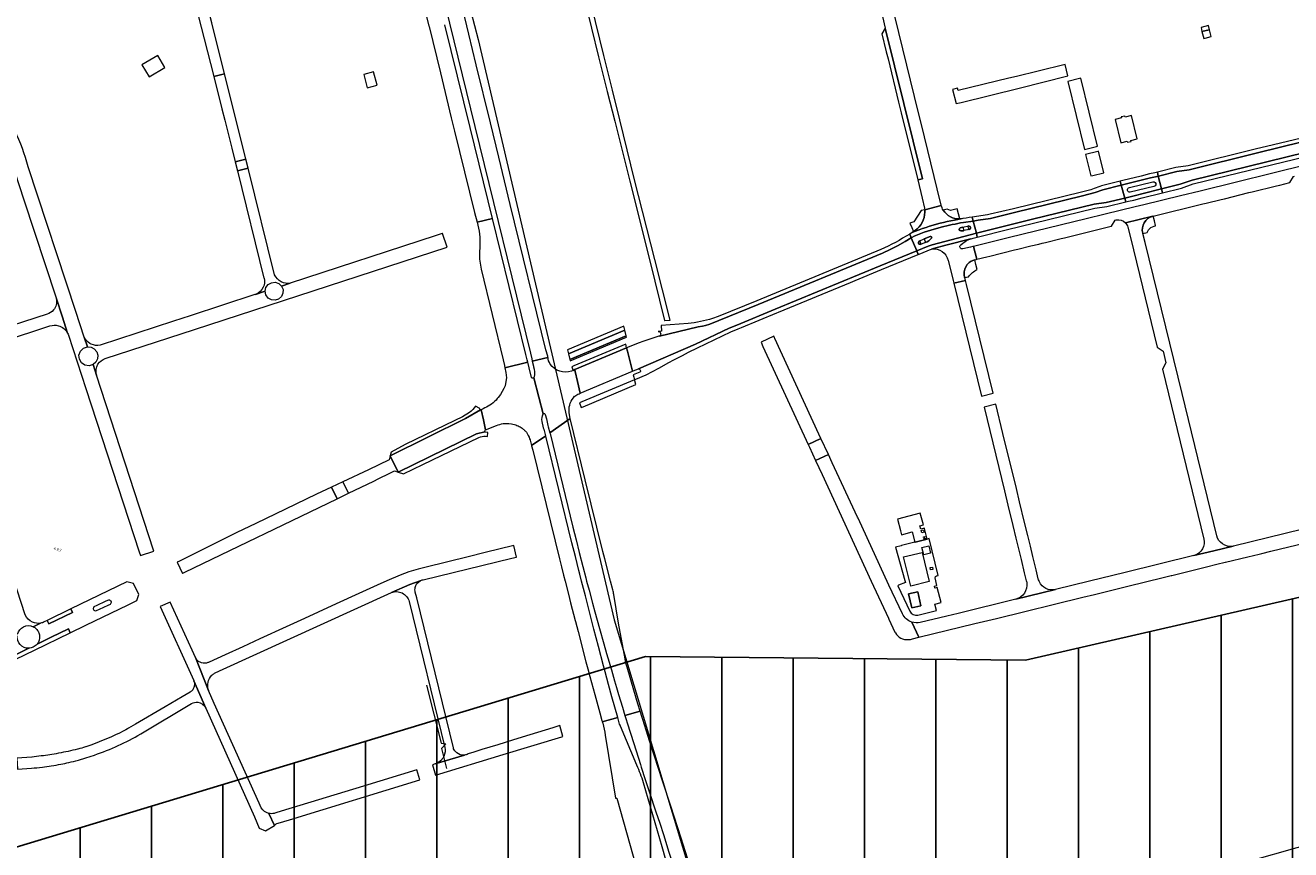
# Model space of a CAD drawing. Extents: x 148869 to 161638, y 453607 to 469810.
# Tile 533 of 656: x 155975 to 156507, y 463387 to 463734. Entities that reach past the tile are written whole.
import ezdxf
from ezdxf.lldxf.tags import DXFTag

# ---------------------------------------------------------------- set-up
doc = ezdxf.new("R2010")
doc.units = 0
doc.layers.get('0').update_dxf_attribs({"linetype": 'CONTINUOUS'})
doc.layers.add('2024', color=160, linetype='CONTINUOUS')
doc.layers.add('2024 hatch', color=160, linetype='CONTINUOUS')
for name, color, linetype, lineweight in [('B-OI-RI-DRUKLEIDING-G-niet meenemen', 190, 'RI-PERS', 18), ('B-OI-RI-HWA-BOB-T18', 150, 'CONTINUOUS', 18), ('B-OI-RI-PERSLEIDING-G-niet meenemen', 190, 'RI-PERS', 18), ('B-RO-VH-VERHARDING_ASFALT-GV', 251, 'CONTINUOUS', 18), ('B-RO-VH-VERHARDING_BEDRIJFSVLOERPLAAT-GV', 251, 'CONTINUOUS', 18), ('B-RO-VH-VERHARDING_GRASBETONSTEEN-GV', 251, 'CONTINUOUS', 18), ('B-RO-VH-VERHARDING_HALFVERHARDING_GRIND-GV', 251, 'CONTINUOUS', 18), ('B-RO-VH-VERHARDING_OPEN-GV', 251, 'CONTINUOUS', 18), ('B-RO-VH-VERHARDING_STRAATBAKSTEEN-GV', 251, 'CONTINUOUS', 18), ('B-RO-VH-VERHARDING_TEGEL_RUBBER-GV', 251, 'CONTINUOUS', 18)]:
    doc.layers.add(name, color=color, linetype=linetype, lineweight=lineweight)
doc.styles.add('NLCS-ISO-M500-T18_CURSIEF', font='NLCS-ISO.ttf', dxfattribs={"oblique": 15, "height": 0.9})
tags = doc.linetypes.add('RI-PERS', pattern='A,7,-2,["P",Standard,S=1.8,R=0,X=-0.5,Y=-0.9],-2,7,-2,[102,NLCS.SHX,S=1,R=180,X=0,Y=0],-2', length=22).pattern_tags.tags
tags[6] = DXFTag(74, 10)

# ---------------------------------------------------------------- blocks, each defined once
blk = doc.blocks.new('ACMAP_ANN_TEMPLATE_hwa-nap-l')
at = {"color": 0, "linetype": 'ByBlock', "style": 'NLCS-ISO-M500-T18_CURSIEF', "oblique": 15}
blk.add_attdef('hwa-nap-l', (3.3, 0.2), '', height=1.2, dxfattribs=at)

msp = doc.modelspace()

# ---------------------------------------------------------------- hatches: boundary and pattern name
at = {"layer": '2024 hatch'}
h = msp.add_hatch(dxfattribs=at)
h.set_pattern_fill('ANSI31', color=256, scale=29.988, angle=45)
h.set_pattern_definition([(90, (0, 0), (-29.988, 0), [])])
h.paths.add_polyline_path([(155468.24, 462509.2), (155430.3, 462608.99), (155317.39, 462696.7), (155326.79, 462885.8), (155421.55, 463128.67), (155681.88, 463221.51), (155808.81, 463270.9), (155858.2, 463353.96), (156235.32, 463468.35), (156395.06, 463466.8), (156874.43, 463576.88), (157060.31, 463303.94), (157149.74, 462870.77), (157067.92, 462815.11), (157047.81, 462789.79), (157071.17, 462711.57), (156936.5, 462350.7), (156856.27, 462251.62), (156803.36, 462113.22), (156627.76, 461893.96), (156524.84, 461717.19), (156312.22, 461660.25), (156176.03, 461568.49), (155937.87, 461968.15)])

# ---------------------------------------------------------------- linework, layer by layer
at = {"layer": '2024', "flags": 128}
msp.add_lwpolyline([(155468.24, 462509.2), (155430.3, 462608.99), (155317.39, 462696.7), (155326.79, 462885.8), (155421.55, 463128.67), (155681.88, 463221.51), (155808.81, 463270.9), (155858.2, 463353.96), (156235.32, 463468.35), (156395.06, 463466.8), (156874.43, 463576.88), (157060.31, 463303.94), (157149.74, 462870.77), (157067.92, 462815.11), (157047.81, 462789.79), (157071.17, 462711.57), (156936.5, 462350.7), (156856.27, 462251.62), (156803.36, 462113.22), (156627.76, 461893.96), (156524.84, 461717.19), (156312.22, 461660.25), (156176.03, 461568.49), (155937.87, 461968.15)], close=True, dxfattribs=at)
at = {"layer": 'B-OI-RI-DRUKLEIDING-G-niet meenemen'}
for p, q in [((156143.22, 463456.27), (156149.46, 463431.88)), ((156149.46, 463431.88), (156151.43, 463431.57)), ((156151.43, 463431.57), (156149.51, 463429.61)), ((156149.51, 463429.61), (156151.68, 463421.18))]:
    msp.add_line(p, q, dxfattribs=at)
at = {"layer": 'B-OI-RI-PERSLEIDING-G-niet meenemen'}
for p, q in [((156118.7, 463905.6), (156164.9, 463727.9)), ((156164.9, 463727.9), (156222.2, 463483.8)), ((156222.2, 463483.8), (156267.1, 463334.4))]:
    msp.add_line(p, q, dxfattribs=at)
at = {"layer": 'B-RO-VH-VERHARDING_ASFALT-GV', "flags": 128}
for points in [[(156171.4, 463904.6), (156171.86, 463903.12), (156178.24, 463875.34), (156184.16, 463849.96), (156191.98, 463817.85), (156192.13, 463817.22), (156197.44, 463795.53), (156205.63, 463761.69), (156209.69, 463744.87), (156215.58, 463720.66), (156219.25, 463705.99)], [(156163.59, 463691.34), (156186.92, 463595.88), (156187.47, 463593.55), (156187.69, 463592.59), (156194.32, 463594.14), (156194.2, 463594.66), (156193.43, 463597.38), (156178.45, 463658.54), (156173.68, 463678.45), (156170.12, 463692.9), (156164.12, 463717.24), (156161.01, 463730.11), (156159.37, 463737.09), (156154.45, 463756.95), (156148.34, 463781.91), (156141.82, 463780.51)], [(156142.1, 463779.37), (156152.97, 463734.79), (156163.59, 463691.34)], [(156141.71, 463743.65), (156144.25, 463733.64), (156144.32, 463733.39), (156149.11, 463713.85), (156153.66, 463694.92), (156155.04, 463689.31), (156163.45, 463655.15), (156164.5, 463651.04), (156170.96, 463652.62), (156161.59, 463690.87), (156151.01, 463734.07)], [(156219.25, 463705.99), (156222.39, 463693.47), (156228.75, 463668.24), (156237.14, 463634.73), (156243.31, 463609.69), (156243.41, 463609.7), (156245.58, 463609.83), (156245.75, 463609.84), (156239.25, 463635.3), (156230.74, 463668.92), (156224.47, 463694.16), (156221.39, 463706.58), (156217.78, 463721.11), (156212.57, 463742.37)], [(155968.27, 463677.72), (155973.92, 463660.4), (155987.43, 463619.59)], [(155992.68, 463603.46), (156000, 463581.04), (156022.43, 463512.4), (156022.92, 463510.83), (156028.64, 463512.69), (156028.51, 463513.08), (156004.53, 463586.62), (156004.5, 463586.74), (156003.06, 463591.15), (156001.38, 463590.62), (155999.63, 463590.88), (155998.16, 463591.86), (155997.26, 463593.37), (155997.1, 463595.13), (155997.71, 463596.79), (155998.98, 463598.02), (156000.65, 463598.59), (155999.32, 463602.69), (155995.78, 463613.45), (155975.77, 463674.37)], [(156079.37, 463628.92), (156068.25, 463673.72), (156063.74, 463672.59), (156074.85, 463627.5), (156074.98, 463627.53)], [(156513.87, 463675.25), (156468.52, 463664.15), (156460.24, 463662.12), (156444.88, 463658.37), (156441.28, 463657.51), (156428.66, 463654.41), (156420.69, 463652.45), (156399.36, 463647.21), (156388.41, 463644.54), (156373.21, 463640.83), (156374.59, 463635.44), (156378.84, 463636.5), (156380.17, 463636.78), (156390.52, 463639.36), (156391.88, 463639.66), (156397.39, 463641.02), (156400.74, 463641.85), (156402.15, 463642.2), (156403.52, 463642.53), (156410.17, 463644.16), (156411.54, 463644.5), (156431.18, 463649.32), (156431.25, 463649.33), (156432.81, 463651.87), (156433.24, 463651.96)], [(156438.81, 463665.6), (156448.67, 463668.02)], [(156448.63, 463653.56), (156448.86, 463653.61), (156469.75, 463658.77), (156471.11, 463659.08), (156477.42, 463660.62), (156478.79, 463660.92), (156489.1, 463663.47), (156490.47, 463663.79), (156500.73, 463666.29), (156502.1, 463666.62), (156506.25, 463667.68), (156507.84, 463670.26), (156508.28, 463670.37)], [(156449.13, 463666.07), (156439.15, 463663.6)], [(156360.05, 463657.05), (156359.71, 463657.99), (156352.77, 463656.29), (156352.82, 463655.24)], [(156176.02, 463590.8), (156176.24, 463589.83), (156185.79, 463592.09), (156185.55, 463593.09), (156184.96, 463595.42), (156170.96, 463652.62), (156164.5, 463651.04)], [(156359.23, 463650.59), (156360.71, 463650.97), (156362.2, 463651.32), (156363.7, 463651.64), (156365.2, 463651.95), (156366.71, 463652.22), (156367.92, 463652.45)], [(156367.92, 463652.45), (156366.71, 463652.22), (156365.2, 463651.95), (156363.7, 463651.64), (156362.2, 463651.32), (156360.71, 463650.97), (156359.23, 463650.59)], [(156369.04, 463650.89), (156373.12, 463651.5), (156372.7, 463653.13), (156371.5, 463652.97), (156370.13, 463652.74), (156368.78, 463652.57)], [(156437.15, 463650.76), (156448.63, 463653.56)], [(156448.63, 463653.56), (156437.15, 463650.76)], [(156347.47, 463646.72), (156346.42, 463646.06), (156347.08, 463644.48), (156347.32, 463644.62), (156348.24, 463645.2)], [(156348.24, 463645.2), (156347.32, 463644.62), (156347.08, 463644.48), (156349.36, 463639.05), (156354.18, 463641.01), (156355.94, 463641.57), (156361.26, 463642.96), (156371.8, 463645.72), (156374.45, 463646.38), (156373.12, 463651.5), (156369.04, 463650.89)], [(156348.7, 463647.55), (156348.03, 463647.1), (156347.47, 463646.72)], [(156368.75, 463648.92), (156367.63, 463648.63)], [(156367.63, 463648.63), (156368.75, 463648.92)], [(156371.42, 463647.97), (156371.4, 463647.96), (156369.14, 463647.48), (156369.06, 463647.46), (156368, 463647.45)], [(156368, 463647.45), (156369.06, 463647.46), (156369.14, 463647.48)], [(156368.75, 463648.92), (156371.09, 463649.44)], [(156369.2, 463647.64), (156368.99, 463648.73)], [(156370.92, 463649.26), (156371.15, 463648.12)], [(156371.4, 463647.96), (156371.42, 463647.97)], [(156438.14, 463648.94), (156439.21, 463644.66), (156450.48, 463598.49), (156452.97, 463596.78), (156454.16, 463591.92), (156452.73, 463589.25), (156470.12, 463517.74)], [(156045.68, 463605.91), (156151.92, 463640.49), (156150.03, 463646.3), (156149.89, 463646.24), (156146.82, 463645.25), (156085.85, 463625.32), (156082.28, 463624.17), (156082.9, 463622.73), (156082.89, 463621.16), (156082.24, 463619.72), (156081.07, 463618.67), (156079.57, 463618.2), (156078.01, 463618.35), (156076.65, 463619.14), (156075.72, 463620.41), (156075.38, 463621.95), (156071.4, 463620.67), (156071.3, 463620.64)], [(156241.15, 463603.12), (156257.43, 463606.98), (156259.36, 463607.35), (156260.62, 463607.64), (156262.45, 463608.1), (156282.73, 463616.4), (156334.94, 463638), (156338.26, 463639.53), (156341.26, 463641.07), (156344.56, 463642.93), (156347.08, 463644.48), (156346.42, 463646.06)], [(156361.69, 463641.32), (156372.14, 463644.05), (156372.23, 463644.08), (156373.15, 463644.35), (156373.72, 463644.47), (156374.86, 463644.8), (156374.45, 463646.38), (156371.8, 463645.72), (156361.26, 463642.96), (156355.94, 463641.57), (156354.18, 463641.01), (156349.36, 463639.05), (156350.02, 463637.48), (156351.13, 463637.91), (156354.69, 463639.39)], [(156350.68, 463643.17), (156352.55, 463643.97), (156355.05, 463645.05)], [(156351.19, 463641.79), (156350.68, 463643.17)], [(156353.12, 463642.53), (156351.19, 463641.79)], [(156355.05, 463645.05), (156352.55, 463643.97)], [(156352.55, 463643.97), (156353.12, 463642.53)], [(156372.14, 463644.05), (156361.69, 463641.32), (156356.41, 463639.93), (156355.62, 463639.65)], [(156367.87, 463641.53), (156368.8, 463642.27)], [(156475.52, 463519.1), (156460.94, 463578.96), (156445.41, 463642.47), (156444.42, 463646.27), (156444.4, 463646.35)], [(156165.62, 463640.85), (156165.47, 463638.11), (156165.51, 463635.47), (156166.16, 463631.33), (156175.44, 463593.17), (156176.02, 463590.8)], [(156232.94, 463588), (156230.19, 463586.85), (156230.45, 463585.81), (156230.7, 463584.78), (156231.3, 463585.03), (156235.67, 463586.86), (156238.28, 463588.25), (156240.88, 463589.64), (156245.2, 463592.01), (156247.22, 463593.1), (156250.86, 463595.01), (156253.44, 463596.33), (156257.14, 463598.11), (156271.22, 463604.88), (156274.36, 463606.2), (156275.66, 463606.71), (156290.56, 463612.87), (156291.21, 463613.12), (156321.57, 463625.73), (156323.56, 463626.52), (156334.64, 463631.13), (156350.02, 463637.48), (156349.36, 463639.05), (156333.99, 463632.7), (156289.91, 463614.44), (156273.7, 463607.77), (156270.53, 463606.43), (156256.41, 463599.65), (156232.34, 463589.35)], [(156334.23, 463639.54), (156282.08, 463617.98), (156265.92, 463611.36), (156263.57, 463610.53)], [(156355.62, 463639.65), (156356.41, 463639.93), (156361.69, 463641.32)], [(156373.83, 463635.23), (156374.32, 463635.36), (156374.59, 463635.44), (156373.21, 463640.83), (156373.04, 463640.79), (156372.04, 463640.57), (156368.72, 463639.77)], [(156362.59, 463634.96), (156364.26, 463628.26), (156364.69, 463626.53), (156364.98, 463625.35), (156369.83, 463626.55), (156369.56, 463627.72), (156369.54, 463627.81)], [(156373.42, 463635.12), (156373.83, 463635.23)], [(156071.4, 463620.67), (156075.38, 463621.95), (156075.7, 463623.5), (156076.64, 463624.79), (156078.01, 463625.59), (156079.6, 463625.75), (156081.11, 463625.24), (156082.28, 463624.17), (156085.85, 463625.32)], [(156071.12, 463620.57), (156043.8, 463611.68), (156036.81, 463609.41), (156006.01, 463599.3)], [(155987.64, 463618.75), (155989.97, 463611.56), (155992.3, 463604.37)], [(155992.3, 463604.37), (155989.97, 463611.56), (155987.64, 463618.75)], [(155983.73, 463612.32), (155958.53, 463604.23), (155943.64, 463599.2), (155943.54, 463599.17)], [(155943.54, 463599.17), (155939.64, 463597.88), (155940.76, 463596.52), (155941.32, 463594.83), (155941.22, 463593.06), (155945.26, 463594.38), (155945.27, 463594.39), (155984.92, 463607.4)], [(156008.12, 463593.68), (156045.68, 463605.91)], [(156253.23, 463608.37), (156241.87, 463607.54), (156242.1, 463605.16), (156240.65, 463605.06)], [(155999.32, 463602.69), (156000.65, 463598.59), (156002.19, 463598.45), (156003.56, 463597.73), (156004.56, 463596.55), (156005.04, 463595.08), (156004.92, 463593.54), (156004.23, 463592.16), (156003.06, 463591.15), (156004.5, 463586.74)], [(156000, 463601.55), (155999.92, 463601.68)], [(156195.27, 463591.37), (156194.91, 463592.04), (156194.61, 463592.77), (156194.43, 463593.45), (156194.37, 463594.03), (156194.37, 463594.08), (156194.32, 463594.14), (156187.69, 463592.59), (156188.2, 463590.43), (156188.25, 463590.23)], [(156187.34, 463585.72), (156186.36, 463589.77), (156185.79, 463592.09), (156176.24, 463589.83), (156176.63, 463587.74), (156176.95, 463585.5), (156176.37, 463582.3), (156176.36, 463582.29), (156176.35, 463582.26), (156176.27, 463582.19), (156175.76, 463581.06), (156175.1, 463579.84), (156174.29, 463578.52), (156173.43, 463577.3), (156173.43, 463577.24), (156173.02, 463576.8), (156173.02, 463576.8), (156172.48, 463576.22), (156171.9, 463575.65), (156171.23, 463575.03), (156170.62, 463574.54), (156170.6, 463574.51), (156170.57, 463574.48), (156169.22, 463573.68)], [(156195.29, 463591.34), (156195.27, 463591.37), (156195.27, 463591.37)], [(156207.39, 463578.87), (156207.43, 463578.88), (156207.81, 463579.04), (156207.81, 463579.04), (156206.7, 463584.02), (156205.75, 463588.26), (156205.59, 463589), (156204.89, 463588.71), (156204.21, 463588.42)], [(156232.93, 463589.1), (156233.17, 463588.55)], [(155974.54, 463485.85), (155941.59, 463587.1)], [(156188.35, 463585.58), (156190.47, 463577.39), (156192.29, 463570.36), (156192.3, 463570.37)], [(156192.29, 463570.36), (156190.47, 463577.39), (156188.35, 463585.58)], [(156203.21, 463571.85), (156203.22, 463571.86), (156203.2, 463572.57), (156203.29, 463573.34), (156203.47, 463574.12), (156203.72, 463574.88), (156204.08, 463575.69), (156204.52, 463576.46), (156205.02, 463577.18), (156205.54, 463577.78), (156205.59, 463577.84), (156205.6, 463577.85), (156205.61, 463577.85)], [(156165.69, 463572.64), (156165.69, 463572.65), (156163.83, 463573.61)], [(156398.23, 463510.44), (156397.2, 463514.7), (156396.09, 463519.26), (156394.77, 463524.66), (156392.66, 463533.34), (156391.27, 463539.05), (156385.66, 463562.13), (156382.63, 463574.44), (156377.78, 463573.21), (156386.24, 463538.08), (156387.71, 463532), (156389.78, 463523.48), (156391.1, 463518.04), (156392.19, 463513.56), (156393.28, 463509.06), (156394.63, 463503.5), (156395.45, 463500.11), (156395.48, 463500), (156395.64, 463499.28)], [(156161.38, 463570.99), (156158.37, 463569.17), (156155.22, 463567.6), (156134.29, 463557.48), (156128.39, 463554.3), (156127.96, 463552.78), (156127.97, 463552.76), (156159.66, 463568.39), (156165.9, 463572.07)], [(156165.9, 463572.07), (156159.66, 463568.39), (156127.97, 463552.76), (156131.35, 463545.89), (156164.26, 463562.02), (156167.83, 463562.89)], [(156166.29, 463572.1), (156166.24, 463572.08), (156167.17, 463567.87), (156168.03, 463563.62), (156168.06, 463563.63), (156172.66, 463565.49), (156172.68, 463565.5), (156173.37, 463565.76), (156174.11, 463565.98), (156174.82, 463566.15), (156175.54, 463566.28), (156175.99, 463566.36), (156175.99, 463566.36), (156176.08, 463566.33), (156176.78, 463566.37), (156177.91, 463566.32), (156178.99, 463566.2), (156179.59, 463566.09), (156180.19, 463565.96)], [(156168.03, 463563.62), (156167.17, 463567.87), (156166.24, 463572.08)], [(156192.65, 463564), (156192.51, 463564.51), (156191.84, 463567.19)], [(156193.2, 463570.19), (156193.65, 463568.27), (156194.31, 463565.56), (156194.44, 463564.97), (156195.09, 463562.45), (156203.67, 463568.46), (156203.28, 463570.87), (156203.18, 463571.78)], [(156221.61, 463496.33), (156220.65, 463500), (156218.21, 463509.36), (156217.36, 463512.56), (156209.93, 463542.58), (156203.67, 463568.46), (156195.09, 463562.45), (156195.18, 463562.12), (156204.78, 463522.78), (156206.11, 463517.44), (156207.45, 463512.1), (156208.95, 463506.23), (156210.21, 463501.42), (156210.58, 463500), (156211.59, 463496.23), (156213.06, 463490.79), (156214.08, 463487.05), (156216.01, 463480.15), (156217.82, 463473.7), (156219, 463469.56), (156220.98, 463462.69), (156222.35, 463458.02), (156223.19, 463455.21), (156224.01, 463452.32), (156225.61, 463447.03), (156226.67, 463443.55), (156233.06, 463445.34), (156232.12, 463448.41), (156230.44, 463454.14), (156227.6, 463463.81)], [(156167.83, 463562.89), (156164.26, 463562.02), (156131.35, 463545.89)], [(156168.07, 463560.95), (156168.83, 463560.87), (156169.06, 463562.62), (156168.08, 463562.73)], [(156185.45, 463562.42), (156185.77, 463561.89), (156186.05, 463561.34), (156186.35, 463560.64), (156186.61, 463559.92), (156186.77, 463559.48), (156186.77, 463559.44), (156186.78, 463559.38), (156187.39, 463557.08), (156193.36, 463561.14), (156192.66, 463563.94)], [(156131.35, 463545.89), (156131.37, 463545.85), (156133.55, 463545.12), (156141.73, 463549.08), (156165.21, 463560.48)], [(156343.39, 463486.26), (156337.63, 463498.34), (156324.73, 463526.51), (156324.72, 463526.51), (156324.53, 463526.93), (156313.84, 463549.77), (156312.22, 463553.28), (156306.83, 463550.82), (156309.59, 463544.82), (156330.26, 463500), (156337.52, 463484.43), (156337.69, 463484.03), (156340.24, 463478.54)], [(156517.69, 463523.47), (156511.69, 463521.95), (156482.6, 463514.8), (156482.47, 463514.77), (156474.25, 463512.79), (156465.9, 463510.79), (156437.01, 463503.68), (156431.87, 463502.42), (156422.05, 463500), (156407.68, 463496.49), (156391.09, 463492.41), (156366.79, 463486.47), (156362.03, 463485.32), (156350.88, 463482.65)], [(156141.81, 463500.61), (156179.15, 463509.67), (156181.08, 463510.13), (156179.98, 463514.99), (156167.93, 463512.01), (156160.82, 463510.26), (156143.05, 463505.85), (156139.74, 463505.02), (156135.88, 463503.93), (156132.12, 463502.52), (156126.63, 463500.22), (156122.56, 463498.36), (156111.69, 463493.39), (156103.49, 463489.61), (156091.99, 463484.33)], [(156358.44, 463502.39), (156354.63, 463517.96), (156353.75, 463517.74), (156348.71, 463516.41), (156348.59, 463516.43), (156343.04, 463514.97), (156342.81, 463514.91), (156340.47, 463514.29), (156344.39, 463500.35), (156344.65, 463499.38), (156341.69, 463498.34), (156341.51, 463498.04), (156346.45, 463487.33)], [(156456.59, 463502.41), (156471.3, 463506.05), (156475.62, 463507.1), (156479.07, 463507.94), (156479.16, 463507.96), (156488.57, 463510.22), (156488.67, 463510.24), (156493.43, 463511.41), (156494.5, 463511.67), (156498.3, 463512.63), (156512.91, 463516.2)], [(156465.9, 463510.79), (156474.25, 463512.79), (156482.47, 463514.77)], [(156400.51, 463501.02), (156399.62, 463504.72), (156398.23, 463510.44)], [(155979.49, 463473.51), (155985.45, 463476.4), (155992.64, 463479.9), (155993.43, 463478.27), (156000, 463481.46), (156017.75, 463490.07), (156021.37, 463491.82), (156022.27, 463494.47), (156020.05, 463498.99), (156017.18, 463499.78), (155993.67, 463488.31), (155994.39, 463486.81), (155984.49, 463482.03), (155983.78, 463483.49), (155982.47, 463482.85)], [(156054.15, 463461.28), (156056.25, 463462.24), (156128.47, 463495.26), (156136.23, 463498.55), (156140.57, 463500.15)], [(156140.57, 463500.15), (156136.23, 463498.55), (156128.47, 463495.26)], [(156347.31, 463482.79), (156350.33, 463476.45), (156373.82, 463482.14), (156382.94, 463484.36), (156419.21, 463493.26), (156424.1, 463494.47), (156438.17, 463497.93), (156452.98, 463501.57), (156452.99, 463501.57), (156453.08, 463501.6), (156456.36, 463502.36)], [(156349.82, 463485.72), (156357.64, 463487.73), (156356.99, 463490.31), (156359.68, 463491.08), (156358.05, 463497.29), (156357.02, 463497.05), (156356.82, 463497.84), (156357.8, 463498.15), (156357.19, 463501.47)], [(156357.69, 463502.24), (156358.44, 463502.39)], [(156400.96, 463499.8), (156400.87, 463500), (156400.82, 463500.12)], [(156154.64, 463429.53), (156154.55, 463429.96), (156139.16, 463492.96), (156138.54, 463495.34)], [(156226.74, 463467.3), (156224.01, 463482.34), (156221.96, 463494.37)], [(156391.09, 463492.41), (156407.68, 463496.49)], [(156073.78, 463404.59), (156072.89, 463406.59), (156054.02, 463448.58), (156051.57, 463454.07), (156046.08, 463467.85), (156044.69, 463470.93), (156035.48, 463491.21), (156031.31, 463489.32), (156045.37, 463458.25), (156045.38, 463458.22), (156045.43, 463458.11), (156050.42, 463446.65), (156070.9, 463400.82), (156072.92, 463396.06), (156075.5, 463395), (156079.31, 463397.16), (156076.99, 463402.31)], [(156135.93, 463491.4), (156150.91, 463430.1)], [(155977.82, 463480.86), (155980.98, 463482.35)], [(155980.98, 463482.35), (155977.82, 463480.86), (155978.19, 463480.67), (155978.53, 463480.45), (155978.86, 463480.21), (155979.17, 463479.93), (155979.45, 463479.63), (155979.7, 463479.31), (155979.92, 463478.97), (155980.12, 463478.61), (155980.28, 463478.23), (155980.41, 463477.84), (155980.5, 463477.45), (155980.56, 463477.04)], [(156091.99, 463484.33), (156084.26, 463480.78), (156073.22, 463475.74), (156066.02, 463472.43), (156058.63, 463469.07), (156051.86, 463465.98)], [(156350.33, 463476.45), (156347.31, 463482.79)], [(155928.7, 463447.68), (155932.5, 463449.15), (155937.45, 463451.25), (155966.53, 463465.22), (155978.46, 463471.01), (155993.43, 463478.27), (155992.64, 463479.9), (155985.45, 463476.4), (155979.49, 463473.51)], [(156347.55, 463475.78), (156350.33, 463476.45)], [(155975.96, 463471.8), (155965.75, 463466.84), (155942.05, 463455.44), (155936.71, 463452.9), (155931.82, 463450.82), (155926.37, 463448.73), (155925.76, 463448.13)], [(155965.75, 463466.84), (155975.96, 463471.8)], [(156046.08, 463467.85), (156051.57, 463454.07)], [(156050.42, 463446.65), (156045.43, 463458.11)], [(156043.8, 463453.31), (156040.45, 463451.34), (156033.36, 463447.17), (156020.92, 463439.85), (156018, 463438.13)], [(156045.02, 463454.44), (156044.95, 463454.36)], [(156023.08, 463435.77), (156044.48, 463448.53)], [(156265.54, 463343.49), (156255.67, 463375.22), (156253, 463383.52), (156250.33, 463391.82), (156245.97, 463405.41), (156245.6, 463406.57), (156242.9, 463414.75), (156240.17, 463422.92), (156239.51, 463425.07), (156238.26, 463428.98), (156237.01, 463432.89), (156234.16, 463441.79), (156233.89, 463442.63), (156233.06, 463445.34), (156226.67, 463443.55)], [(156200.63, 463434.66), (156199.31, 463439.25), (156196.34, 463438.29), (156189.96, 463436.37), (156186.64, 463435.31), (156179.87, 463433.23), (156173.2, 463431.19), (156166.56, 463429.13), (156163.17, 463428.09), (156160.77, 463427.33)], [(156224.46, 463439.78), (156223.64, 463442.7), (156217.16, 463440.89), (156217.35, 463440.27)], [(156226.67, 463443.55), (156227.23, 463441.76), (156227.66, 463440.38), (156230.39, 463431.74), (156233.18, 463422.92), (156233.57, 463421.7), (156235.24, 463416.59), (156236.94, 463411.5), (156239.74, 463402.9), (156241.31, 463398.15), (156242.85, 463393.39), (156245.2, 463386.05), (156246.24, 463382.7), (156246.84, 463380.74), (156249.32, 463372.33), (156250.8, 463367.29), (156252.27, 463362.25), (156260.46, 463333.05), (156270.42, 463335.9), (156270.38, 463335.93), (156269.82, 463336.48)], [(156159.16, 463426.85), (156146.95, 463423.13), (156146.94, 463423.13), (156145.73, 463422.75), (156147.05, 463418.42), (156175.42, 463427.08), (156200.12, 463434.51), (156200.16, 463434.52), (156200.63, 463434.66)], [(156218.39, 463435.26), (156222.69, 463408.67), (156223.23, 463408.74), (156237.05, 463359.88), (156236.42, 463359.7), (156237.91, 463356.78), (156245.8, 463328.59), (156258.06, 463332.38), (156242.33, 463388.27), (156234.5, 463415.2)], [(156231.65, 463422.54), (156224.76, 463439.03)], [(155996.6, 463429.35), (155996.42, 463429.3)], [(156002.16, 463431.08), (156000, 463430.35), (155999.88, 463430.31)], [(155977.36, 463426.02), (155977.25, 463426.01), (155970.91, 463425.51), (155971.26, 463420.88), (155977.08, 463421.33)], [(155988.69, 463427.64), (155988.58, 463427.62), (155988.46, 463427.6)], [(155996.86, 463424.7), (156000, 463425.69), (156003.7, 463426.86)], [(156146.95, 463423.13), (156159.16, 463426.85)], [(155985.44, 463422.32), (155985.48, 463422.32)], [(156080.32, 463398.06), (156080.93, 463398.24), (156085.64, 463399.67), (156140.42, 463416.4), (156139.11, 463420.69), (156116.79, 463413.74), (156082.18, 463403.22), (156082.07, 463403.18)], [(156076.99, 463402.31), (156079.31, 463397.16)], [(156082.07, 463403.18), (156079.92, 463402.53)], [(156546.46, 463398.19), (156528.89, 463393.28), (156509.18, 463387.76), (156489.48, 463382.24), (156470.71, 463377), (156451.01, 463371.42), (156433.22, 463366.44), (156413.49, 463360.91), (156411.06, 463360.23), (156399.93, 463357.19), (156394.35, 463355.66), (156391.24, 463354.83)]]:
    msp.add_lwpolyline(points, dxfattribs=at)
for points in [[(156334.98, 463737.57), (156336.17, 463732.71), (156351.8, 463669.32), (156349.82, 463668.84), (156351.71, 463661.11), (156352.67, 463656.98), (156352.77, 463656.29), (156359.71, 463657.99), (156359.64, 463658.17), (156357.93, 463665.02), (156351.34, 463692.09), (156350.13, 463697.04), (156333.64, 463764.77), (156331.54, 463773.33), (156326.65, 463772.1), (156327.62, 463768.2)], [(156047.08, 463738.58), (156047.1, 463738.58), (156053.83, 463712.37), (156058.29, 463713.49), (156052.91, 463734.97), (156050.65, 463744.09), (156045.98, 463743.02)], [(156349.82, 463668.84), (156351.8, 463669.32), (156336.17, 463732.71), (156334.73, 463730.32), (156336.6, 463722.69), (156337.32, 463719.76), (156341.79, 463701.56), (156342.88, 463697.1)], [(156067.28, 463677.6), (156066.71, 463679.9), (156058.29, 463713.49), (156053.83, 463712.37), (156057.24, 463698.73), (156058.43, 463693.94), (156061.36, 463682.23), (156062.78, 463676.47)], [(156568.64, 463700.91), (156557.2, 463697.75), (156520.2, 463688.67), (156513.61, 463687.05), (156511.12, 463686.45), (156496.5, 463682.89), (156492.33, 463681.85), (156463.57, 463674.78), (156458.41, 463674.06), (156450.58, 463672.1), (156450.98, 463670.45), (156450.99, 463670.46), (156458.73, 463672.39), (156463.89, 463673.11), (156492.74, 463680.2), (156511.53, 463684.8), (156520.61, 463687.02), (156557.63, 463696.1), (156569.08, 463699.27)], [(156437.95, 463684.66), (156439.51, 463685.04), (156439.41, 463685.46), (156442.09, 463686.1), (156439.74, 463695.91), (156437.05, 463695.27), (156436.95, 463695.68), (156435.4, 463695.31), (156435.5, 463694.89), (156432.81, 463694.25), (156435.17, 463684.44), (156437.86, 463685.08)], [(156569.08, 463699.27), (156557.63, 463696.1), (156520.61, 463687.02), (156511.53, 463684.8), (156492.74, 463680.2), (156463.89, 463673.11), (156458.73, 463672.39), (156450.99, 463670.46), (156450.98, 463670.45), (156452.29, 463665.02), (156460.23, 463667), (156465.16, 463668.74), (156512.62, 463680.35), (156557.95, 463691.43), (156570.48, 463694)], [(156570.48, 463694), (156557.95, 463691.43), (156512.62, 463680.35), (156465.16, 463668.74), (156460.23, 463667), (156452.29, 463665.02), (156452.69, 463663.36), (156460.72, 463665.37), (156465.64, 463667.11), (156513.03, 463678.7), (156558.32, 463689.78), (156570.93, 463692.35)], [(156062.78, 463676.47), (156063.74, 463672.59), (156068.25, 463673.72), (156067.28, 463677.6)], [(156390.06, 463656.72), (156380.24, 463654.36), (156379.16, 463654.17), (156372.7, 463653.13), (156373.12, 463651.5), (156375.29, 463651.83), (156380.4, 463652.65), (156390.46, 463655.07), (156419.11, 463662.08), (156424.4, 463663.51), (156427.62, 463664.71), (156435.4, 463666.62), (156434.96, 463668.27), (156427.09, 463666.33), (156426.4, 463666.04), (156423.95, 463665.15), (156422.6, 463664.66), (156418.69, 463663.73)], [(156450.98, 463670.45), (156450.58, 463672.1), (156449.44, 463671.82), (156447.24, 463671.31), (156443.75, 463670.45), (156436.11, 463668.56), (156434.96, 463668.27), (156435.4, 463666.62), (156447.62, 463669.66), (156449.84, 463670.17)], [(156436.87, 463661.2), (156436.91, 463661.21), (156438.07, 463661.49), (156440.21, 463662.02), (156451.15, 463664.73), (156452.28, 463665.01), (156452.29, 463665.02), (156450.98, 463670.45), (156449.84, 463670.17), (156447.62, 463669.66), (156435.4, 463666.62)], [(156435.4, 463666.62), (156427.62, 463664.71), (156424.4, 463663.51), (156419.11, 463662.08), (156390.46, 463655.07), (156380.4, 463652.65), (156375.29, 463651.83), (156373.12, 463651.5), (156374.45, 463646.38), (156398.13, 463652.27), (156424.01, 463658.61), (156429.05, 463659.25), (156436.87, 463661.2)], [(156436.87, 463661.2), (156437.31, 463659.56), (156438.47, 463659.83), (156440.62, 463660.37), (156444.22, 463661.25), (156452.69, 463663.36), (156452.29, 463665.02), (156452.28, 463665.01), (156451.15, 463664.73), (156440.21, 463662.02), (156438.07, 463661.49), (156436.91, 463661.21)], [(156437.31, 463659.56), (156436.87, 463661.2), (156429.05, 463659.25), (156424.01, 463658.61), (156398.13, 463652.27), (156374.45, 463646.38), (156374.86, 463644.8), (156387.58, 463647.9), (156398.53, 463650.62), (156424.32, 463656.94), (156429.36, 463657.57)], [(156229.83, 463588.3), (156230.21, 463588.45), (156232.34, 463589.35), (156256.41, 463599.65), (156270.53, 463606.43), (156273.7, 463607.77), (156289.91, 463614.44), (156333.99, 463632.7), (156349.36, 463639.05), (156347.08, 463644.48), (156344.56, 463642.93), (156341.26, 463641.07), (156338.26, 463639.53), (156334.94, 463638), (156282.73, 463616.4), (156262.45, 463608.1), (156260.62, 463607.64), (156259.36, 463607.35), (156257.43, 463606.98), (156241.15, 463603.12), (156241.06, 463603.08), (156240.98, 463603.05), (156236.73, 463601.71), (156234.66, 463601.05), (156232.26, 463600.16), (156229.9, 463599.19), (156227.41, 463598.15), (156227.76, 463596.74)], [(156381.49, 463579.11), (156370.29, 463624.85), (156369.83, 463626.55), (156364.98, 463625.35), (156376.66, 463577.88)], [(156202.89, 463595.63), (156226.64, 463605.6), (156226.22, 463607.3), (156202.49, 463597.36)], [(156227.24, 463603.2), (156226.64, 463605.6), (156202.89, 463595.63), (156203.45, 463593.26)], [(156203.61, 463592.68), (156227.37, 463602.67), (156227.24, 463603.2), (156203.45, 463593.26)], [(156205.59, 463589), (156227.41, 463598.15), (156227.03, 463599.71), (156205.24, 463590.56), (156204.31, 463590.17), (156204.31, 463590.16), (156204.82, 463588.9), (156204.89, 463588.71)], [(156289.73, 463602.08), (156289.63, 463602.34), (156289.33, 463603.1), (156283.93, 463600.5), (156284.73, 463598.79), (156303.74, 463557.55), (156309.11, 463560.04), (156308.29, 463561.83)], [(156207.81, 463579.04), (156229.83, 463588.3), (156227.76, 463596.74), (156227.41, 463598.15), (156205.59, 463589), (156205.75, 463588.26), (156206.7, 463584.02), (156207.81, 463579.04)], [(156230.82, 463584.29), (156230.7, 463584.78), (156208.6, 463575.49), (156207.53, 463575.04), (156208.27, 463573.07), (156209.07, 463573.4), (156231.21, 463582.7)], [(156211.07, 463463.18), (156211.93, 463459.96), (156214.03, 463452.28), (156216.17, 463444.61), (156216.99, 463441.45), (156217.16, 463440.89), (156223.64, 463442.7), (156221.23, 463451.3), (156219.82, 463456.55), (156218.39, 463461.86), (156217.72, 463464.36), (156215.58, 463472.5), (156213.66, 463479.81), (156212.78, 463483.2), (156212.2, 463485.43), (156210.04, 463493.87), (156208.46, 463500), (156207.7, 463503), (156207.3, 463504.56), (156205.84, 463510.38), (156204.4, 463516.2), (156193.4, 463561.02), (156193.36, 463561.14), (156187.39, 463557.08), (156187.44, 463556.91), (156187.92, 463555.15), (156199.18, 463509.42), (156200.04, 463505.98), (156200.91, 463502.54), (156201.55, 463500), (156202.93, 463494.53), (156203.85, 463490.94), (156205.77, 463483.4), (156205.85, 463483.1), (156206.96, 463478.82), (156210.3, 463466.08)], [(156306.83, 463550.82), (156312.22, 463553.28), (156309.11, 463560.04), (156303.74, 463557.55), (156304.29, 463556.36)], [(156127.97, 463552.76), (156127.96, 463552.78), (156127.48, 463551.1), (156118.89, 463546.91), (156108.08, 463541.84), (156110.44, 463536.97), (156121.08, 463542.11), (156122.95, 463543.03), (156127.86, 463545.44), (156129.77, 463546.39), (156131.37, 463545.85), (156131.35, 463545.89)], [(156063.51, 463520.43), (156039.36, 463508.48), (156038.45, 463508.03), (156038.33, 463507.97), (156040.62, 463503.27), (156040.84, 463503.38), (156041.64, 463503.77), (156105.66, 463534.67), (156103.28, 463539.58), (156096.97, 463536.62), (156083.91, 463530.31), (156071.45, 463524.28)], [(156354.42, 463514.83), (156355.14, 463511.76), (156352.36, 463511.04), (156351.6, 463514.21)], [(156351.62, 463512.09), (156354.66, 463499.81), (156346.93, 463497.91), (156343.85, 463510.22)], [(156355.18, 463504.76), (156354.99, 463505.7), (156355.95, 463505.89), (156356.14, 463504.95)], [(156347.29, 463488.83), (156351.17, 463489.7), (156349.88, 463495.52), (156345.99, 463494.66)], [(156347.29, 463488.83), (156345.99, 463494.66), (156349.88, 463495.52), (156351.17, 463489.7)], [(155993.67, 463488.31), (155983.78, 463483.49), (155984.49, 463482.03), (155994.39, 463486.81)], [(156008.2, 463491.58), (156009.23, 463492.08), (156009.6, 463492.14), (156009.92, 463492.09), (156010.27, 463491.91), (156010.44, 463491.69), (156010.59, 463491.33), (156010.6, 463491.02), (156010.51, 463490.72), (156010.36, 463490.43), (156010.16, 463490.22), (156009.18, 463489.75), (156005.64, 463488.06), (156004.38, 463487.47), (156004.05, 463487.45), (156003.76, 463487.53), (156003.52, 463487.71), (156003.34, 463487.95), (156003.23, 463488.3), (156003.2, 463488.61), (156003.33, 463488.98), (156003.52, 463489.3), (156004.72, 463489.88)]]:
    msp.add_lwpolyline(points, close=True, dxfattribs=at)
at = {"layer": 'B-RO-VH-VERHARDING_ASFALT-GV'}
for points in [[(155975.77, 463674.37, 0.043472), (155970.19, 463689.48)], [(156448.67, 463668.02, -1.001567), (156449.13, 463666.07)], [(156439.15, 463663.6, -0.995953), (156438.81, 463665.6)], [(156352.82, 463655.24, -0.226467), (156348.7, 463647.55)], [(156360.56, 463656.12, -0.03278), (156360.05, 463657.05)], [(156367.47, 463652.42, -0.263669), (156360.56, 463656.12)], [(156367.92, 463652.45, -0.013122), (156367.47, 463652.42)], [(156368.78, 463652.57, -0.028207), (156367.92, 463652.45)], [(156433.24, 463651.96, -0.265348), (156437.15, 463650.76)], [(156444.4, 463646.35, -0.411571), (156448.63, 463653.56)], [(156164.5, 463651.04, -0.08371), (156165.62, 463640.85)], [(156347.47, 463646.72, -0.032141), (156359.23, 463650.59)], [(156359.23, 463650.59, 0.032141), (156347.47, 463646.72)], [(156359.66, 463648.95, 0.031705), (156348.24, 463645.2)], [(156348.24, 463645.2, -0.031705), (156359.66, 463648.95)], [(156369.04, 463650.89, 0.025265), (156359.66, 463648.95)], [(156359.66, 463648.95, -0.025265), (156369.04, 463650.89)], [(156367.63, 463648.63, 0.365831), (156367.25, 463648.03)], [(156367.25, 463648.03, -0.365831), (156367.63, 463648.63)], [(156367.25, 463648.03, 0.359712), (156368, 463647.45)], [(156368, 463647.45, -0.359712), (156367.25, 463648.03)], [(156368.99, 463648.73, 0.313232), (156368.75, 463648.92)], [(156369.14, 463647.48, 0.365217), (156369.2, 463647.64)], [(156371.09, 463649.44, 0.29412), (156370.92, 463649.26)], [(156371.42, 463647.97, 1.018487), (156371.09, 463649.44)], [(156371.09, 463649.44, -1.018487), (156371.42, 463647.97)], [(156371.15, 463648.12, 0.368978), (156371.4, 463647.96)], [(156437.15, 463650.76, -0.127308), (156438.14, 463648.94)], [(156346.42, 463646.06, -0.03939), (156334.23, 463639.54)], [(156350.68, 463643.17, 1.226297), (156351.19, 463641.79)], [(156351.19, 463641.79, -1.226297), (156350.68, 463643.17)], [(156353.12, 463642.53, 0.127091), (156355.61, 463644.26)], [(156355.61, 463644.26, -0.127091), (156353.12, 463642.53)], [(156355.61, 463644.26, 0.835), (156355.05, 463645.05)], [(156355.05, 463645.05, -0.835), (156355.61, 463644.26)], [(156368.72, 463639.77, -0.752464), (156367.87, 463641.53)], [(156368.8, 463642.27, -0.098034), (156372.14, 463644.05)], [(156354.69, 463639.39, -0.041743), (156355.62, 463639.65)], [(156355.62, 463639.65, -0.412749), (156362.59, 463634.96)], [(156369.54, 463627.81, -0.411224), (156373.42, 463635.12)], [(156074.98, 463627.53, -0.172616), (156074.6, 463623.65)], [(156082.18, 463625.94, -0.173127), (156079.37, 463628.92)], [(156085.85, 463625.32, -0.156224), (156082.18, 463625.94)], [(156071.3, 463620.64, -0.034162), (156071.12, 463620.57)], [(156074.6, 463623.65, -0.194178), (156071.4, 463620.67)], [(155987.64, 463618.75, -0.219882), (155986.37, 463614.1)], [(155987.43, 463619.59, -0.037087), (155987.64, 463618.75)], [(155986.37, 463614.1, -0.140938), (155983.73, 463612.32)], [(156263.57, 463610.53, -0.043502), (156253.23, 463608.37)], [(155984.92, 463607.4, -0.146904), (155988.45, 463607.48)], [(155988.45, 463607.48, -0.210629), (155992.3, 463604.37)], [(155992.3, 463604.37, -0.039909), (155992.68, 463603.46)], [(156240.65, 463605.06, -0.80702), (156241.15, 463603.12)], [(155999.92, 463601.68, -0.058088), (155999.32, 463602.69)], [(156002.3, 463599.72, -0.124165), (156000, 463601.55)], [(156006.01, 463599.3, -0.158959), (156002.3, 463599.72)], [(156005.09, 463591.29, -0.178257), (156008.12, 463593.68)], [(156004.5, 463586.74, -0.214577), (156005.09, 463591.29)], [(156188.25, 463590.23, -0.118625), (156188.46, 463585.93)], [(156204.21, 463588.42, -0.341864), (156195.29, 463591.34)], [(156232.34, 463589.35, -0.394743), (156232.93, 463589.1)], [(156233.17, 463588.55, -0.438598), (156232.94, 463588)], [(156187.64, 463585.43, -0.171506), (156187.34, 463585.72)], [(156188.06, 463585.39, -0.175376), (156187.64, 463585.43)], [(156188.35, 463585.58, -0.173953), (156188.06, 463585.39)], [(156188.46, 463585.93, -0.151784), (156188.35, 463585.58)], [(156205.61, 463577.85, -0.044111), (156207.39, 463578.87)], [(156163.83, 463573.61, -0.064041), (156161.38, 463570.99)], [(156165.9, 463572.07, -0.439218), (156165.69, 463572.64)], [(156169.22, 463573.68, -0.008195), (156166.29, 463572.1)], [(156166.24, 463572.08, -0.2154), (156165.9, 463572.07)], [(156191.84, 463567.19, -0.135529), (156192.29, 463570.36)], [(156192.3, 463570.37, -0.623403), (156193.2, 463570.19)], [(156203.18, 463571.78, -0.110758), (156203.21, 463571.85)], [(156167.83, 463562.89, -0.514262), (156168.03, 463563.62)], [(156168.08, 463562.73, -0.161526), (156167.83, 463562.89)], [(156180.19, 463565.96, -0.025769), (156181.29, 463565.57)], [(156181.29, 463565.57, -0.023571), (156182.19, 463565.13)], [(156182.19, 463565.13, -0.023422), (156183.11, 463564.59)], [(156183.11, 463564.59, -0.027588), (156183.89, 463564.01)], [(156183.89, 463564.01, -0.025944), (156184.71, 463563.26)], [(156184.71, 463563.26, -0.025366), (156185.45, 463562.42)], [(156192.66, 463563.94, -0.050178), (156192.65, 463564)], [(156165.21, 463560.48, -0.138235), (156168.07, 463560.95)], [(156477.92, 463515.67, -0.183169), (156475.52, 463519.1)], [(156469.59, 463513.66, -0.212062), (156465.9, 463510.79)], [(156470.12, 463517.74, -0.18502), (156469.59, 463513.66)], [(156482.47, 463514.77, -0.204532), (156477.92, 463515.67)], [(156138.5, 463497.37, -0.213421), (156140.57, 463500.15)], [(156140.57, 463500.15, -0.077713), (156141.81, 463500.61)], [(156357.19, 463501.47, -0.302377), (156357.69, 463502.24)], [(156395.64, 463499.28, -0.377579), (156391.09, 463492.41)], [(156400.82, 463500.12, -0.032301), (156400.51, 463501.02)], [(156407.68, 463496.49, -0.361167), (156400.96, 463499.8)], [(156456.36, 463502.36, -0.081413), (156456.59, 463502.41)], [(156128.47, 463495.26, -0.208222), (156132.97, 463495.04)], [(156132.97, 463495.04, -0.217309), (156135.93, 463491.4)], [(156138.54, 463495.34, -0.121803), (156138.5, 463497.37)], [(156221.96, 463494.37, 0.027945), (156221.61, 463496.33)], [(156346.45, 463487.33, 0.35935), (156349.82, 463485.72)], [(155977.58, 463482.73, -0.194276), (155974.54, 463485.85)], [(155980.98, 463482.35, -0.150999), (155977.58, 463482.73)], [(155982.47, 463482.85, -0.069028), (155980.98, 463482.35)], [(156347.31, 463482.79, -0.208338), (156343.39, 463486.26)], [(156350.88, 463482.65, -0.138864), (156347.31, 463482.79)], [(155975.96, 463471.8, -0.450037), (155971.11, 463476.99)], [(155971.24, 463477.75, -0.466098), (155977.82, 463480.86)], [(155980.56, 463477.04, -0.201719), (155979.49, 463473.51)], [(156340.24, 463478.54, 0.013197), (156340.39, 463478.27)], [(156340.39, 463478.27, 0.278164), (156345.83, 463475.41)], [(155977.86, 463472.24, -0.103722), (155975.96, 463471.8)], [(155979.49, 463473.51, -0.10998), (155977.86, 463472.24)], [(156345.83, 463475.41, 0.075007), (156347.55, 463475.78)], [(156050.72, 463465.56, -0.346443), (156046.08, 463467.85)], [(156051.86, 463465.98, -0.073104), (156050.72, 463465.56)], [(156227.6, 463463.81, -0.022682), (156226.74, 463467.3)], [(156051.57, 463454.07, -0.294402), (156053.03, 463460.42)], [(156053.03, 463460.42, -0.0591), (156054.15, 463461.28)], [(156045.43, 463458.11, -0.252642), (156045.02, 463454.44)], [(156044.95, 463454.36, -0.108973), (156043.8, 463453.31)], [(156044.48, 463448.53, -0.165539), (156047.06, 463449.08)], [(156047.06, 463449.08, -0.267636), (156050.42, 463446.65)], [(156217.35, 463440.27, -0.023544), (156218.39, 463435.26)], [(156224.76, 463439.03, 0.041431), (156224.46, 463439.78)], [(156015.74, 463436.94, -0.033337), (156002.16, 463431.08)], [(156003.7, 463426.86, 0.051013), (156023.08, 463435.77)], [(156018, 463438.13, -0.013823), (156015.74, 463436.94)], [(155996.42, 463429.3, -0.01477), (155988.69, 463427.64)], [(155999.88, 463430.31, -0.011317), (155996.6, 463429.35)], [(156150.91, 463430.1, -0.16941), (156150.51, 463426.25)], [(156155.96, 463427.79, -0.125975), (156154.64, 463429.53)], [(155981.24, 463426.46, -0.007198), (155977.36, 463426.02)], [(155988.46, 463427.6, -0.013729), (155981.24, 463426.46)], [(155989.51, 463423.02, 0.008897), (155992.79, 463423.71)], [(155992.79, 463423.71, 0.010553), (155996.86, 463424.7)], [(156150.51, 463426.25, -0.210465), (156146.95, 463423.13)], [(156159.16, 463426.85, -0.197117), (156155.96, 463427.79)], [(156160.77, 463427.33, -0.096707), (156159.16, 463426.85)], [(155977.08, 463421.33, 0.011233), (155981.72, 463421.79)], [(155981.72, 463421.79, 0.013677), (155985.44, 463422.32)], [(155985.48, 463422.32, 0.010405), (155989.51, 463423.02)], [(156234.5, 463415.2, 0.043045), (156231.65, 463422.54)], [(156076.99, 463402.31, -0.202678), (156073.78, 463404.59)], [(156079.12, 463402.29, -0.106251), (156076.99, 463402.31)], [(156079.92, 463402.53, -0.040109), (156079.12, 463402.29)], [(156079.31, 463397.16, -0.086743), (156080.32, 463398.06)]]:
    msp.add_lwpolyline(points, format="xyb", dxfattribs=at)
at = {"layer": 'B-RO-VH-VERHARDING_BEDRIJFSVLOERPLAAT-GV', "flags": 128}
msp.add_lwpolyline([(156105.66, 463534.67), (156110.44, 463536.97), (156108.08, 463541.84), (156103.28, 463539.58)], close=True, dxfattribs=at)
at = {"layer": 'B-RO-VH-VERHARDING_GRASBETONSTEEN-GV', "flags": 128}
for points in [[(156412.98, 463712.54), (156411.82, 463717.34), (156400.47, 463714.58), (156391.32, 463712.36), (156388.06, 463711.57), (156366.8, 463706.4), (156366.55, 463707.37), (156364.46, 463706.85), (156365.92, 463700.93), (156368.06, 463701.46), (156392.5, 463707.49)], [(156425.38, 463683), (156418.41, 463711.64), (156417.8, 463711.49), (156412.89, 463710.28), (156419.91, 463681.66), (156425.04, 463682.92)], [(156428.07, 463671.77), (156425.88, 463680.92), (156425.56, 463680.84), (156420.42, 463679.58), (156422.66, 463670.47), (156423.48, 463670.67)]]:
    msp.add_lwpolyline(points, close=True, dxfattribs=at)
at = {"layer": 'B-RO-VH-VERHARDING_HALFVERHARDING_GRIND-GV', "flags": 128}
msp.add_lwpolyline([(156122.5, 463708.7), (156120.96, 463714.3), (156116.82, 463713.16), (156118.35, 463707.57)], close=True, dxfattribs=at)
at = {"layer": 'B-RO-VH-VERHARDING_OPEN-GV', "flags": 128}
for points in [[(156469.34, 463731.23), (156472.35, 463731.97), (156472.48, 463732), (156472.04, 463733.72), (156468.94, 463732.89)], [(156472.48, 463732), (156472.35, 463731.97), (156469.34, 463731.23), (156470.05, 463728.28), (156470.7, 463728.45), (156473.21, 463729.09)]]:
    msp.add_lwpolyline(points, close=True, dxfattribs=at)
at = {"layer": 'B-RO-VH-VERHARDING_STRAATBAKSTEEN-GV', "flags": 128}
for points in [[(156351.25, 463655.92), (156348.12, 463651.23), (156346.55, 463650.58), (156347.36, 463648.76), (156348.03, 463647.1), (156348.7, 463647.55)], [(156352.82, 463655.24), (156352.77, 463656.29), (156351.25, 463655.92)], [(156366.41, 463656.72), (156363.53, 463656.01), (156362.17, 463656.5), (156360.56, 463656.12)], [(156367.47, 463652.42), (156366.93, 463654.61), (156366.41, 463656.72)], [(156448.86, 463653.61), (156448.63, 463653.56)], [(156449.17, 463649.36), (156449.86, 463649.55), (156449.85, 463649.6), (156449.35, 463651.66), (156448.86, 463653.61)], [(156444.4, 463646.35), (156444.42, 463646.27), (156446.29, 463646.73), (156446.86, 463647.84)], [(156374.81, 463631.14), (156374.29, 463633.25), (156373.83, 463635.23), (156373.42, 463635.12)], [(156369.54, 463627.81), (156371.17, 463628.11)]]:
    msp.add_lwpolyline(points, dxfattribs=at)
at = {"layer": 'B-RO-VH-VERHARDING_STRAATBAKSTEEN-GV'}
for points in [[(156348.7, 463647.55, 0.226467), (156352.82, 463655.24)], [(156360.56, 463656.12, 0.263669), (156367.47, 463652.42)], [(156448.63, 463653.56, 0.411571), (156444.4, 463646.35)], [(156446.86, 463647.84, -0.15689), (156449.17, 463649.36)], [(156373.42, 463635.12, 0.411224), (156369.54, 463627.81)], [(156371.17, 463628.11, -0.124703), (156374.81, 463631.14)]]:
    msp.add_lwpolyline(points, format="xyb", dxfattribs=at)
at = {"layer": 'B-RO-VH-VERHARDING_STRAATBAKSTEEN-GV', "flags": 128}
for points in [[(156352.62, 463522.19), (156352.56, 463522.26), (156351.08, 463521.87), (156350.71, 463523.33), (156352.18, 463523.66), (156350.88, 463528.65), (156341.28, 463526.07), (156342.54, 463521.27), (156342.56, 463521.19), (156343.03, 463519.54), (156347.51, 463520.73), (156348.59, 463516.43), (156348.71, 463516.41), (156353.75, 463517.74)], [(156352.47, 463520.56), (156351.47, 463520.29), (156351.2, 463521.32), (156352.2, 463521.59)], [(156352.77, 463518.81), (156352.85, 463518.52), (156352.26, 463518.37), (156352.18, 463518.66)], [(156353.01, 463517.89), (156352.45, 463517.73), (156352.36, 463518.02), (156352.92, 463518.18)]]:
    msp.add_lwpolyline(points, close=True, dxfattribs=at)
at = {"layer": 'B-RO-VH-VERHARDING_TEGEL_RUBBER-GV', "flags": 128}
msp.add_lwpolyline([(156033.18, 463716.08), (156030.2, 463721.15), (156023.6, 463717.27), (156026.58, 463712.19)], close=True, dxfattribs=at)

# ---------------------------------------------------------------- block references
at = {"layer": 'B-OI-RI-HWA-BOB-T18', "color": 251, "rotation": 339.535897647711}
msp.add_blockref('ACMAP_ANN_TEMPLATE_hwa-nap-l', (155983.02, 463514.47), dxfattribs=at).add_auto_attribs({'hwa-nap-l': '4.03'})

doc.saveas('drawing.dxf')
